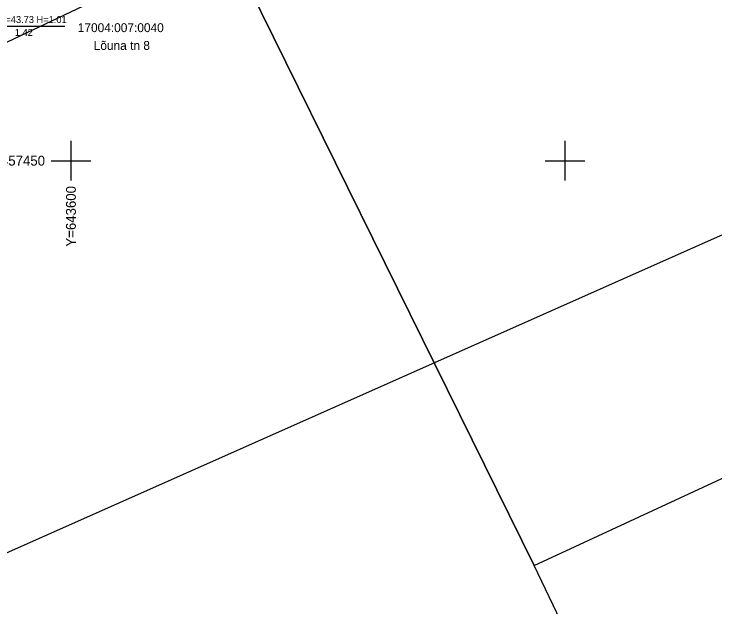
# Model space of a CAD drawing. Extents: x 642747 to 644424, y 6457048 to 6458238.
# Drawn here: x 643594.2 to 643665.2, y 6457404.8 to 6457464.8 of the extents above; entities that cross this region are included whole.
import ezdxf

# ---------------------------------------------------------------- set-up
doc = ezdxf.new("R2010")
doc.units = 0
for name, color, linetype in [('JOONSIDE', 7, 'Continuous'), ('KOORDPUNKT', 7, 'Continuous'), ('MOOTPIIR', 7, 'Continuous'), ('PIIR', 7, 'Continuous'), ('VORK', 7, 'Continuous'), ('VORMISTUS', 7, 'Continuous')]:
    doc.layers.add(name, color=color, linetype=linetype)

msp = doc.modelspace()

# ---------------------------------------------------------------- linework, layer by layer
at = {"layer": 'KOORDPUNKT'}
msp.add_line((643599.395, 6457463.586), (643590.855, 6457463.586), dxfattribs=at)
at = {"layer": 'MOOTPIIR'}
msp.add_lwpolyline([(643525.446, 6457467.559), (643537.447, 6457435.458), (643944.848, 6457628.51), (644046.626, 6457529.09), (644067.022, 6457529.09), (644138.408, 6457598.401), (644075.1, 6457775.215), (644046.02, 6457752.582), (644092.466, 6457611.94), (644070.657, 6457576.375), (644041.981, 6457570.717), (643942.223, 6457662.862)], close=True, dxfattribs=at)
at = {"layer": 'PIIR'}
for points in [[(643660.72, 6457503.45), (643611.69, 6457480.38), (643646.88, 6457409.03), (643695.86, 6457431.74)], [(643611.69, 6457480.38), (643556.04, 6457454.25), (643552.96, 6457445.6), (643583, 6457371.27), (643663.28, 6457376.5), (643653.77, 6457394.67), (643646.88, 6457409.03)]]:
    msp.add_lwpolyline(points, close=True, dxfattribs=at)
at = {"layer": 'VORK'}
for p, q in [((643600, 6457452), (643600, 6457448)), ((643650, 6457452), (643650, 6457448)), ((643598, 6457450), (643602, 6457450)), ((643648, 6457450), (643652, 6457450))]:
    msp.add_line(p, q, dxfattribs=at)
at = {"layer": 'VORMISTUS'}
msp.add_line((643551.823, 6457391.833), (643969.478, 6457577.342), dxfattribs=at)

# ---------------------------------------------------------------- texts
at = {"layer": 'JOONSIDE'}
msp.add_text('1.42', height=0.7, dxfattribs=at).set_placement((643594.324, 6457462.634))
at = {"layer": 'KOORDPUNKT'}
msp.add_text('97. Z=43.73 H=1.01', height=0.7, dxfattribs=at).set_placement((643591.24, 6457463.936))
at = {"layer": 'PIIR'}
for s, p in [('17004:007:0040', (643600.696, 6457463.012)), ('Lõuna tn 8', (643602.31, 6457461.212))]:
    msp.add_text(s, height=0.9, dxfattribs=at).set_placement(p)
at = {"layer": 'VORK'}
msp.add_text('X=6457450     ', height=1, dxfattribs=at).set_placement((643590.501, 6457449.5))
msp.add_text('Y=643600     ', height=1, rotation=90, dxfattribs=at).set_placement((643600.5, 6457441.301))

doc.saveas('drawing.dxf')
